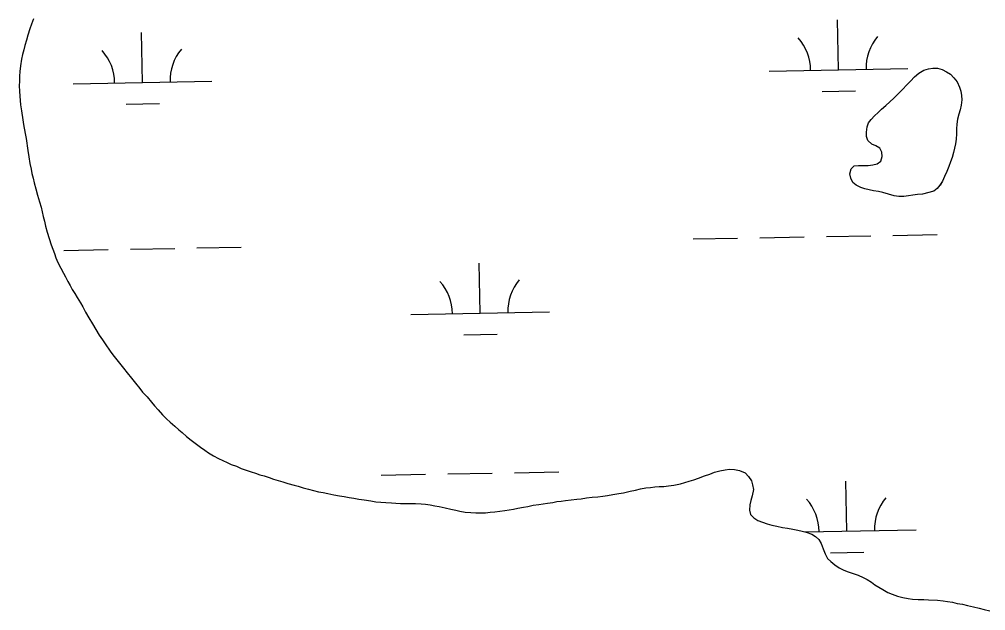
# Model space of a CAD drawing. Extents: x 3925854 to 3964121, y 224593 to 250589.
# Drawn here: x 3935884 to 3936581, y 245260 to 245686 of the extents above; entities that cross this region are included whole.
import ezdxf

# ---------------------------------------------------------------- set-up
doc = ezdxf.new("R2010")
doc.units = 0
doc.layers.add('V-TOPO-SHOR', color=7, linetype='Continuous')
doc.layers.add('V-WETL-SWMP', color=7, linetype='Continuous')

msp = doc.modelspace()

# ---------------------------------------------------------------- linework, layer by layer
at = {"layer": 'V-TOPO-SHOR'}
msp.add_lwpolyline([(3936535.578, 245560.188), (3936531.937, 245560.046), (3936528.724, 245559.641), (3936525.51, 245559.061), (3936522.125, 245558.57), (3936518.57, 245558.514), (3936515.106, 245559.065), (3936511.039, 245560.227), (3936506.976, 245561.39), (3936503.861, 245562.111), (3936500.222, 245562.662), (3936497.021, 245563.296), (3936493.992, 245564.103), (3936491.053, 245565.168), (3936487.772, 245566.846), (3936485.361, 245568.775), (3936483.913, 245571.82), (3936483.248, 245574.95), (3936484.059, 245578.497), (3936486.418, 245580.731), (3936489.455, 245580.879), (3936493.097, 245580.846), (3936496.306, 245580.991), (3936499.691, 245581.397), (3936502.904, 245582.062), (3936505.438, 245584.121), (3936506.507, 245587.494), (3936506.187, 245590.619), (3936504.823, 245593.318), (3936501.891, 245595.077), (3936498.952, 245596.23), (3936496.199, 245598.856), (3936495.186, 245601.811), (3936495.126, 245604.934), (3936495.679, 245608.746), (3936496.744, 245611.597), (3936498.673, 245614.181), (3936500.951, 245616.764), (3936503.574, 245619.254), (3936506.022, 245621.574), (3936509.081, 245624.325), (3936511.965, 245626.813), (3936514.936, 245629.562), (3936518.346, 245632.828), (3936521.494, 245636.009), (3936524.122, 245638.933), (3936526.921, 245641.772), (3936529.895, 245644.866), (3936532.867, 245647.531), (3936536.44, 245649.667), (3936539.918, 245650.676), (3936542.957, 245651.17), (3936546.338, 245651.141), (3936549.798, 245650.07), (3936552.906, 245648.569), (3936555.665, 245646.812), (3936558.246, 245644.274), (3936560.562, 245641.307), (3936562.35, 245637.475), (3936563.189, 245634.52), (3936563.685, 245631.481), (3936563.916, 245628.183), (3936563.538, 245624.546), (3936562.729, 245621.171), (3936561.746, 245617.972), (3936560.846, 245614.251), (3936560.384, 245610.699), (3936560.181, 245607.406), (3936560.062, 245603.765), (3936559.857, 245600.038), (3936559.394, 245596.66), (3936558.758, 245593.371), (3936558.039, 245590.342), (3936557.054, 245586.795), (3936555.899, 245583.51), (3936554.481, 245580.141), (3936553.064, 245576.598), (3936551.471, 245572.883), (3936550.056, 245569.6), (3936548.208, 245566.667), (3936546.193, 245564.345), (3936543.836, 245562.371), (3936535.578, 245560.188)], dxfattribs=at)
at = {"layer": 'V-WETL-SWMP'}
for p, q in [((3935894.681, 245686.79), (3935893.093, 245682.917)), ((3935891.896, 245679.429), (3935890.562, 245674.906)), ((3935893.093, 245682.917), (3935891.896, 245679.429)), ((3936474.935, 245649.934), (3936474.28, 245685.929)), ((3935890.562, 245674.906), (3935889.495, 245671.417)), ((3935973.11, 245640.81), (3935972.455, 245676.804)), ((3935888.295, 245667.541), (3935887.619, 245664.307)), ((3935889.495, 245671.417), (3935888.295, 245667.541)), ((3935886.814, 245661.075), (3935886.006, 245657.584)), ((3935887.619, 245664.307), (3935886.814, 245661.075)), ((3935885.318, 245652.926), (3935884.892, 245648.654)), ((3935886.006, 245657.584), (3935885.318, 245652.926)), ((3936539.918, 245650.677), (3936542.957, 245651.171)), ((3936542.957, 245651.171), (3936546.339, 245651.141)), ((3936546.339, 245651.141), (3936549.798, 245650.071)), ((3935884.605, 245645.417), (3935884.573, 245641.66)), ((3935884.892, 245648.654), (3935884.605, 245645.417)), ((3936424.943, 245649.025), (3936524.926, 245650.843)), ((3936526.921, 245641.771), (3936529.896, 245644.867)), ((3936529.896, 245644.867), (3936532.867, 245647.53)), ((3936532.867, 245647.53), (3936536.441, 245649.666)), ((3936536.441, 245649.666), (3936539.918, 245650.677)), ((3936549.798, 245650.071), (3936552.907, 245648.57)), ((3936552.907, 245648.57), (3936555.666, 245646.812)), ((3936555.666, 245646.812), (3936558.246, 245644.275)), ((3936558.246, 245644.275), (3936560.561, 245641.307)), ((3935884.573, 245641.66), (3935884.414, 245638.293)), ((3935884.414, 245638.293), (3935884.511, 245634.535)), ((3935923.118, 245639.901), (3936023.101, 245641.719)), ((3936521.495, 245636.009), (3936524.122, 245638.934)), ((3936524.122, 245638.934), (3936526.921, 245641.771)), ((3936560.561, 245641.307), (3936562.349, 245637.476)), ((3936562.349, 245637.476), (3936563.19, 245634.52)), ((3935884.511, 245634.535), (3935884.739, 245630.905)), ((3935884.739, 245630.905), (3935885.1, 245627.792)), ((3936463.217, 245634.288), (3936487.213, 245634.724)), ((3936514.936, 245629.562), (3936518.346, 245632.828)), ((3936518.346, 245632.828), (3936521.495, 245636.009)), ((3936563.19, 245634.52), (3936563.684, 245631.481)), ((3936563.684, 245631.481), (3936563.916, 245628.184)), ((3935885.1, 245627.792), (3935885.333, 245624.681)), ((3935885.333, 245624.681), (3935885.943, 245620.4)), ((3935961.392, 245625.163), (3935985.388, 245625.599)), ((3936506.022, 245621.575), (3936509.081, 245624.324)), ((3936509.081, 245624.324), (3936511.964, 245626.813)), ((3936511.964, 245626.813), (3936514.936, 245629.562)), ((3936563.538, 245624.546), (3936562.728, 245621.171)), ((3936563.916, 245628.184), (3936563.538, 245624.546)), ((3935885.943, 245620.4), (3935886.924, 245613.913)), ((3936498.674, 245614.182), (3936500.951, 245616.763)), ((3936500.951, 245616.763), (3936503.574, 245619.255)), ((3936503.574, 245619.255), (3936506.022, 245621.575)), ((3936561.746, 245617.971), (3936560.847, 245614.25)), ((3936562.728, 245621.171), (3936561.746, 245617.971)), ((3935886.924, 245613.913), (3935887.412, 245610.411)), ((3935887.412, 245610.411), (3935888.651, 245603.922)), ((3936495.679, 245608.745), (3936496.744, 245611.597)), ((3936496.744, 245611.597), (3936498.674, 245614.182)), ((3936560.383, 245610.699), (3936560.181, 245607.406)), ((3936560.847, 245614.25), (3936560.383, 245610.699)), ((3935888.651, 245603.922), (3935889.268, 245600.418)), ((3936495.126, 245604.934), (3936495.679, 245608.745)), ((3936495.186, 245601.812), (3936495.126, 245604.934)), ((3936560.062, 245603.765), (3936559.857, 245600.038)), ((3936560.181, 245607.406), (3936560.062, 245603.765)), ((3935889.268, 245600.418), (3935890.49, 245591.856)), ((3936496.2, 245598.855), (3936495.186, 245601.812)), ((3936498.952, 245596.23), (3936496.2, 245598.855)), ((3936501.891, 245595.077), (3936498.952, 245596.23)), ((3936559.394, 245596.66), (3936558.758, 245593.371)), ((3936559.857, 245600.038), (3936559.394, 245596.66)), ((3935890.49, 245591.856), (3935891.227, 245587.186)), ((3936504.824, 245593.318), (3936501.891, 245595.077)), ((3936506.188, 245590.618), (3936504.824, 245593.318)), ((3936506.507, 245587.494), (3936506.188, 245590.618)), ((3936558.039, 245590.342), (3936557.054, 245586.796)), ((3936558.758, 245593.371), (3936558.039, 245590.342)), ((3935891.227, 245587.186), (3935891.962, 245582.256)), ((3935891.962, 245582.256), (3935892.835, 245578.361)), ((3936499.691, 245581.396), (3936502.905, 245582.062)), ((3936502.905, 245582.062), (3936505.438, 245584.121)), ((3936505.438, 245584.121), (3936506.507, 245587.494)), ((3936555.898, 245583.511), (3936554.482, 245580.141)), ((3936557.054, 245586.796), (3936555.898, 245583.511)), ((3935892.835, 245578.361), (3935893.456, 245575.247)), ((3935893.456, 245575.247), (3935894.332, 245571.741)), ((3936483.247, 245574.949), (3936484.058, 245578.497)), ((3936483.913, 245571.821), (3936483.247, 245574.949)), ((3936484.058, 245578.497), (3936486.418, 245580.731)), ((3936486.418, 245580.731), (3936489.455, 245580.878)), ((3936489.455, 245580.878), (3936493.096, 245580.846)), ((3936493.096, 245580.846), (3936496.306, 245580.992)), ((3936496.306, 245580.992), (3936499.691, 245581.396)), ((3936553.064, 245576.598), (3936551.471, 245572.883)), ((3936554.482, 245580.141), (3936553.064, 245576.598)), ((3935894.332, 245571.741), (3935895.21, 245568.364)), ((3935895.21, 245568.364), (3935896.34, 245564.209)), ((3936485.361, 245568.774), (3936483.913, 245571.821)), ((3936487.772, 245566.845), (3936485.361, 245568.774)), ((3936550.055, 245569.601), (3936548.209, 245566.668)), ((3936551.471, 245572.883), (3936550.055, 245569.601)), ((3935896.34, 245564.209), (3935897.595, 245559.533)), ((3936491.053, 245565.169), (3936487.772, 245566.845)), ((3936493.992, 245564.103), (3936491.053, 245565.169)), ((3936497.02, 245563.297), (3936493.992, 245564.103)), ((3936500.222, 245562.662), (3936497.02, 245563.297)), ((3936503.86, 245562.11), (3936500.222, 245562.662)), ((3936506.975, 245561.389), (3936503.86, 245562.11)), ((3936515.106, 245559.065), (3936506.975, 245561.389)), ((3936543.836, 245562.371), (3936535.579, 245560.188)), ((3936546.194, 245564.345), (3936543.836, 245562.371)), ((3936548.209, 245566.668), (3936546.194, 245564.345)), ((3935897.595, 245559.533), (3935898.849, 245554.729)), ((3935898.849, 245554.729), (3935900.111, 245550.831)), ((3936518.569, 245558.514), (3936515.106, 245559.065)), ((3936522.125, 245558.57), (3936518.569, 245558.514)), ((3936525.511, 245559.061), (3936522.125, 245558.57)), ((3936528.724, 245559.64), (3936525.511, 245559.061)), ((3936531.936, 245560.046), (3936528.724, 245559.64)), ((3936535.579, 245560.188), (3936531.936, 245560.046)), ((3935900.111, 245550.831), (3935900.859, 245547.456)), ((3935900.859, 245547.456), (3935901.608, 245544.21)), ((3935901.608, 245544.21), (3935902.485, 245540.704)), ((3935902.485, 245540.704), (3935903.36, 245537.069)), ((3935903.36, 245537.069), (3935904.489, 245532.784)), ((3935904.489, 245532.784), (3935905.875, 245528.237)), ((3935905.875, 245528.237), (3935907.392, 245523.819)), ((3936370.291, 245527.941), (3936402.286, 245528.523)), ((3936418.283, 245528.814), (3936450.278, 245529.395)), ((3936466.275, 245529.686), (3936498.27, 245530.268)), ((3936514.267, 245530.559), (3936546.262, 245531.141)), ((3935907.392, 245523.819), (3935908.53, 245520.57)), ((3935908.53, 245520.57), (3935909.67, 245517.58)), ((3935916.458, 245519.689), (3935948.453, 245520.271)), ((3935964.45, 245520.561), (3935996.445, 245521.143)), ((3936012.442, 245521.434), (3936044.437, 245522.016)), ((3935909.67, 245517.58), (3935910.809, 245514.46)), ((3935910.809, 245514.46), (3935912.075, 245511.081)), ((3935912.075, 245511.081), (3935914.242, 245506.916)), ((3935914.242, 245506.916), (3935916.155, 245503.401)), ((3936216.647, 245474.397), (3936215.993, 245510.391)), ((3935916.155, 245503.401), (3935917.685, 245500.538)), ((3935917.685, 245500.538), (3935919.469, 245497.153)), ((3935919.469, 245497.153), (3935921, 245494.419)), ((3935921, 245494.419), (3935922.53, 245491.556)), ((3935922.53, 245491.556), (3935924.448, 245488.559)), ((3935924.448, 245488.559), (3935926.108, 245485.824)), ((3935926.108, 245485.824), (3935928.407, 245481.917)), ((3935928.407, 245481.917), (3935930.195, 245478.922)), ((3935930.195, 245478.922), (3935932.235, 245475.147)), ((3935932.235, 245475.147), (3935934.531, 245470.981)), ((3935934.531, 245470.981), (3935937.086, 245466.812)), ((3936166.656, 245473.488), (3936266.639, 245475.306)), ((3935937.086, 245466.812), (3935939.512, 245462.645)), ((3935939.512, 245462.645), (3935942.068, 245458.607)), ((3935942.068, 245458.607), (3935944.371, 245455.218)), ((3936204.93, 245458.75), (3936228.926, 245459.186)), ((3935944.371, 245455.218), (3935946.418, 245452.22)), ((3935946.418, 245452.22), (3935950, 245447.007)), ((3935950, 245447.007), (3935951.92, 245444.269)), ((3935951.92, 245444.269), (3935957.559, 245437.095)), ((3935957.559, 245437.095), (3935959.482, 245434.746)), ((3935959.482, 245434.746), (3935962.174, 245431.483)), ((3935962.174, 245431.483), (3935965.25, 245427.57)), ((3935965.25, 245427.57), (3935968.198, 245423.916)), ((3935968.198, 245423.916), (3935971.274, 245420.003)), ((3935971.274, 245420.003), (3935973.326, 245417.523)), ((3935973.326, 245417.523), (3935976.534, 245413.997)), ((3935976.534, 245413.997), (3935979.612, 245410.343)), ((3935979.612, 245410.343), (3935981.791, 245407.603)), ((3935981.791, 245407.603), (3935984.486, 245404.6)), ((3935984.486, 245404.6), (3935987.694, 245401.074)), ((3935987.694, 245401.074), (3935990.521, 245398.329)), ((3935990.521, 245398.329), (3935993.22, 245395.844)), ((3935993.22, 245395.844), (3935996.434, 245392.965)), ((3935996.434, 245392.965), (3935999.392, 245390.348)), ((3935999.392, 245390.348), (3936001.835, 245388.254)), ((3936001.835, 245388.254), (3936005.05, 245385.505)), ((3936005.05, 245385.505), (3936008.267, 245382.886)), ((3936008.267, 245382.886), (3936012.129, 245380.003)), ((3936012.129, 245380.003), (3936014.96, 245377.775)), ((3936014.96, 245377.775), (3936018.18, 245375.545)), ((3936018.18, 245375.545), (3936020.755, 245373.709)), ((3936020.755, 245373.709), (3936024.365, 245371.604)), ((3936024.365, 245371.604), (3936028.105, 245369.629)), ((3936028.105, 245369.629), (3936034.299, 245366.725)), ((3936034.299, 245366.725), (3936037.267, 245365.403)), ((3936037.267, 245365.403), (3936040.884, 245364.076)), ((3936040.884, 245364.076), (3936044.238, 245362.492)), ((3936044.238, 245362.492), (3936051.473, 245360.098)), ((3936051.473, 245360.098), (3936054.574, 245359.034)), ((3936054.574, 245359.034), (3936057.802, 245357.84)), ((3936193.342, 245358.522), (3936225.337, 245359.104)), ((3936241.334, 245359.395), (3936273.329, 245359.976)), ((3936382.233, 245358.269), (3936385.744, 245359.663)), ((3936385.744, 245359.663), (3936389.381, 245360.798)), ((3936389.381, 245360.798), (3936393.275, 245361.542)), ((3936393.275, 245361.542), (3936396.387, 245361.903)), ((3936396.387, 245361.903), (3936400.143, 245361.741)), ((3936400.143, 245361.741), (3936403.765, 245361.062)), ((3936403.765, 245361.062), (3936407.636, 245359.215)), ((3936407.636, 245359.215), (3936410.206, 245356.731)), ((3936057.802, 245357.84), (3936061.034, 245357.035)), ((3936061.034, 245357.035), (3936064.522, 245355.838)), ((3936064.522, 245355.838), (3936067.752, 245354.774)), ((3936067.752, 245354.774), (3936071.112, 245353.708)), ((3936071.112, 245353.708), (3936074.472, 245352.772)), ((3936074.472, 245352.772), (3936077.961, 245351.706)), ((3936077.961, 245351.706), (3936082.484, 245350.371)), ((3936145.35, 245357.649), (3936177.345, 245358.231)), ((3936361.185, 245351.455), (3936367.419, 245353.214)), ((3936367.419, 245353.214), (3936370.668, 245354.352)), ((3936370.668, 245354.352), (3936374.176, 245355.488)), ((3936374.176, 245355.488), (3936378.465, 245357.006)), ((3936378.465, 245357.006), (3936382.233, 245358.269)), ((3936410.206, 245356.731), (3936412.252, 245353.603)), ((3936412.252, 245353.603), (3936413.133, 245350.616)), ((3936480.983, 245317.314), (3936480.328, 245353.309)), ((3936082.484, 245350.371), (3936085.457, 245349.568)), ((3936085.457, 245349.568), (3936088.946, 245348.501)), ((3936088.946, 245348.501), (3936092.825, 245347.56)), ((3936092.825, 245347.56), (3936096.445, 245346.622)), ((3936096.445, 245346.622), (3936100.194, 245345.683)), ((3936100.194, 245345.683), (3936103.557, 245345.006)), ((3936103.557, 245345.006), (3936106.791, 245344.459)), ((3936316.555, 245344.456), (3936320.057, 245344.944)), ((3936320.057, 245344.944), (3936324.73, 245345.94)), ((3936324.73, 245345.94), (3936328.624, 245346.813)), ((3936328.624, 245346.813), (3936332.39, 245347.817)), ((3936332.39, 245347.817), (3936336.025, 245348.563)), ((3936336.025, 245348.563), (3936339.525, 245348.792)), ((3936339.525, 245348.792), (3936342.508, 245349.155)), ((3936342.508, 245349.155), (3936345.62, 245349.387)), ((3936345.62, 245349.387), (3936348.989, 245349.487)), ((3936348.989, 245349.487), (3936352.49, 245349.846)), ((3936352.49, 245349.846), (3936356.253, 245350.461)), ((3936356.253, 245350.461), (3936361.185, 245351.455)), ((3936413.751, 245347.242), (3936412.804, 245342.586)), ((3936413.133, 245350.616), (3936413.751, 245347.242)), ((3936106.791, 245344.459), (3936111.188, 245343.514)), ((3936111.188, 245343.514), (3936115.197, 245342.702)), ((3936115.197, 245342.702), (3936118.561, 245342.155)), ((3936118.561, 245342.155), (3936122.313, 245341.475)), ((3936122.313, 245341.475), (3936125.678, 245341.057)), ((3936125.678, 245341.057), (3936129.17, 245340.379)), ((3936129.17, 245340.379), (3936133.051, 245339.697)), ((3936133.051, 245339.697), (3936137.839, 245339.008)), ((3936137.839, 245339.008), (3936141.333, 245338.459)), ((3936141.333, 245338.459), (3936144.958, 245338.169)), ((3936144.958, 245338.169), (3936148.713, 245337.877)), ((3936148.713, 245337.877), (3936152.857, 245337.712)), ((3936152.857, 245337.712), (3936155.964, 245337.426)), ((3936265.187, 245337.516), (3936268.949, 245338.002)), ((3936268.949, 245338.002), (3936272.063, 245338.493)), ((3936272.063, 245338.493), (3936275.175, 245338.855)), ((3936275.175, 245338.855), (3936278.158, 245339.217)), ((3936278.158, 245339.217), (3936282.179, 245339.701)), ((3936282.179, 245339.701), (3936286.329, 245340.183)), ((3936286.329, 245340.183), (3936289.571, 245340.544)), ((3936289.571, 245340.544), (3936293.334, 245341.159)), ((3936293.334, 245341.159), (3936297.484, 245341.641)), ((3936297.484, 245341.641), (3936301.504, 245341.995)), ((3936301.504, 245341.995), (3936305.136, 245342.482)), ((3936305.136, 245342.482), (3936308.508, 245342.841)), ((3936308.508, 245342.841), (3936312.401, 245343.585)), ((3936312.401, 245343.585), (3936316.555, 245344.456)), ((3936411.74, 245339.356), (3936411.064, 245336.123)), ((3936412.804, 245342.586), (3936411.74, 245339.356)), ((3936155.964, 245337.426), (3936159.202, 245337.268)), ((3936159.202, 245337.268), (3936166.846, 245337.202)), ((3936166.846, 245337.202), (3936170.083, 245337.044)), ((3936170.083, 245337.044), (3936174.098, 245336.88)), ((3936174.098, 245336.88), (3936177.336, 245336.722)), ((3936177.336, 245336.722), (3936180.7, 245336.175)), ((3936180.7, 245336.175), (3936184.063, 245335.498)), ((3936184.063, 245335.498), (3936187.039, 245335.083)), ((3936187.039, 245335.083), (3936191.436, 245334.138)), ((3936191.436, 245334.138), (3936195.445, 245333.197)), ((3936195.445, 245333.197), (3936199.064, 245332.258)), ((3936199.064, 245332.258), (3936202.038, 245331.585)), ((3936202.038, 245331.585), (3936205.79, 245330.905)), ((3936205.79, 245330.905), (3936210.063, 245330.608)), ((3936220.557, 245330.517), (3936223.799, 245330.878)), ((3936223.799, 245330.878), (3936227.3, 245331.236)), ((3936227.3, 245331.236), (3936230.932, 245331.723)), ((3936230.932, 245331.723), (3936234.435, 245332.211)), ((3936234.435, 245332.211), (3936240.662, 245333.194)), ((3936240.662, 245333.194), (3936243.907, 245333.813)), ((3936243.907, 245333.813), (3936247.799, 245334.427)), ((3936247.799, 245334.427), (3936251.043, 245335.047)), ((3936251.043, 245335.047), (3936254.938, 245335.92)), ((3936254.938, 245335.92), (3936259.088, 245336.403)), ((3936259.088, 245336.403), (3936262.203, 245337.024)), ((3936262.203, 245337.024), (3936265.187, 245337.516)), ((3936411.064, 245336.123), (3936410.771, 245332.238)), ((3936410.771, 245332.238), (3936411.651, 245329.121)), ((3936210.063, 245330.608), (3936213.43, 245330.45)), ((3936213.43, 245330.45), (3936216.929, 245330.549)), ((3936216.929, 245330.549), (3936220.557, 245330.517)), ((3936411.651, 245329.121), (3936413.964, 245326.898)), ((3936413.964, 245326.898), (3936416.927, 245324.929)), ((3936416.927, 245324.929), (3936420.156, 245323.735)), ((3936420.156, 245323.735), (3936423.643, 245322.539)), ((3936423.643, 245322.539), (3936427.004, 245321.603)), ((3936427.004, 245321.603), (3936430.495, 245320.795)), ((3936430.495, 245320.795), (3936434.763, 245319.851)), ((3936434.763, 245319.851), (3936438.256, 245319.303)), ((3936438.256, 245319.303), (3936442.008, 245318.623)), ((3936442.008, 245318.623), (3936445.629, 245317.943)), ((3936445.629, 245317.943), (3936448.733, 245317.269)), ((3936448.733, 245317.269), (3936451.836, 245316.464)), ((3936450.682, 245316.763), (3936530.974, 245318.223)), ((3936451.836, 245316.464), (3936455.711, 245315.135)), ((3936455.711, 245315.135), (3936458.546, 245313.297)), ((3936458.546, 245313.297), (3936460.86, 245311.204)), ((3936460.86, 245311.204), (3936462.647, 245308.208)), ((3936462.647, 245308.208), (3936464.041, 245304.568)), ((3936464.041, 245304.568), (3936465.304, 245300.8)), ((3936465.304, 245300.8), (3936467.09, 245297.546)), ((3936467.09, 245297.546), (3936469.404, 245295.452)), ((3936469.265, 245301.668), (3936493.261, 245302.104)), ((3936469.404, 245295.452), (3936472.362, 245292.965)), ((3936472.362, 245292.965), (3936475.452, 245290.736)), ((3936475.452, 245290.736), (3936478.937, 245289.151)), ((3936478.937, 245289.151), (3936481.907, 245287.959)), ((3936481.907, 245287.959), (3936484.877, 245286.897)), ((3936484.877, 245286.897), (3936489.14, 245285.435)), ((3936489.14, 245285.435), (3936492.884, 245283.847)), ((3936492.884, 245283.847), (3936495.722, 245282.398)), ((3936495.722, 245282.398), (3936498.814, 245280.427)), ((3936498.814, 245280.427), (3936501.26, 245278.592)), ((3936501.26, 245278.592), (3936504.094, 245276.754)), ((3936504.094, 245276.754), (3936506.93, 245275.045)), ((3936506.93, 245275.045), (3936510.541, 245273.07)), ((3936510.541, 245273.07), (3936513.639, 245271.748)), ((3936513.639, 245271.748), (3936517.514, 245270.419)), ((3936517.514, 245270.419), (3936521.521, 245269.347)), ((3936521.521, 245269.347), (3936525.143, 245268.668)), ((3936525.143, 245268.668), (3936528.379, 245268.251)), ((3936528.379, 245268.251), (3936532.522, 245267.956)), ((3936532.522, 245267.956), (3936536.538, 245267.922)), ((3936536.538, 245267.922), (3936540.035, 245267.762)), ((3936540.035, 245267.762), (3936546.511, 245267.447)), ((3936546.511, 245267.447), (3936550.393, 245266.895)), ((3936550.393, 245266.895), (3936553.628, 245266.478)), ((3936553.628, 245266.478), (3936557.122, 245265.929)), ((3936557.122, 245265.929), (3936560.613, 245265.122)), ((3936560.613, 245265.122), (3936564.364, 245264.442)), ((3936564.364, 245264.442), (3936568.115, 245263.632)), ((3936568.115, 245263.632), (3936572.252, 245262.559)), ((3936572.252, 245262.559), (3936576.389, 245261.616)), ((3936576.389, 245261.616), (3936580.14, 245260.807)), ((3936580.14, 245260.807), (3936584.148, 245259.865))]:
    msp.add_line(p, q, dxfattribs=at)
for centre, start, end in [((3936419.692, 245649.405), 0.269879, 41.813537), ((3936530.16, 245651.414), 140.269876, 181.813534), ((3935917.867, 245640.28), 0.269879, 41.813537), ((3936028.335, 245642.289), 140.269876, 181.813534), ((3936271.872, 245475.876), 140.269876, 181.813534), ((3936161.405, 245473.867), 0.269879, 41.813537), ((3936425.74, 245316.785), 0.269879, 41.813537), ((3936536.208, 245318.794), 140.269876, 181.813534)]:
    msp.add_arc(centre, 35.246, start, end, dxfattribs=at)

doc.saveas('drawing.dxf')
